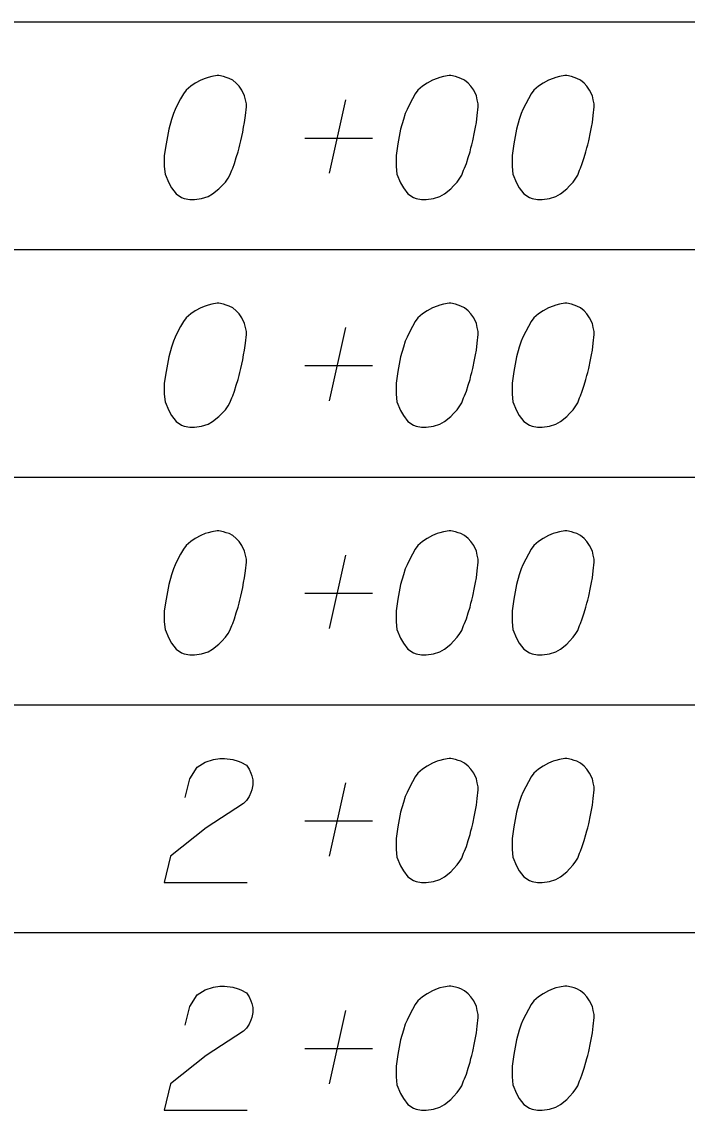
# Model space of a CAD drawing. Extents: x 2074207 to 2076812, y 516372 to 523312.
# Drawn here: x 2076345.61 to 2076371.33, y 518282.83 to 518324.9 of the extents above; entities that cross this region are included whole.
import ezdxf

# ---------------------------------------------------------------- set-up
doc = ezdxf.new("R2010")
doc.units = 0
doc.layers.add('Prop DirtTable_ Soil Test Results - Outline (Minor)', color=7, linetype='Continuous')
doc.layers.add('Prop DirtTable_ Soil Test Results - Tx (Sample Data)', color=7, linetype='Continuous')

msp = doc.modelspace()

# ---------------------------------------------------------------- linework, layer by layer
at = {"layer": 'Prop DirtTable_ Soil Test Results - Outline (Minor)'}
for p, q in [((2076260.609, 518324.899), (2076811.903, 518324.899)), ((2076260.609, 518324.899), (2076811.903, 518324.899)), ((2076260.609, 518316.099), (2076811.903, 518316.099)), ((2076260.609, 518316.099), (2076811.903, 518316.099)), ((2076260.609, 518307.299), (2076811.903, 518307.299)), ((2076260.609, 518307.299), (2076811.903, 518307.299)), ((2076260.609, 518298.499), (2076811.903, 518298.499)), ((2076260.609, 518298.499), (2076811.903, 518298.499)), ((2076260.609, 518289.699), (2076811.903, 518289.699)), ((2076260.609, 518289.699), (2076811.903, 518289.699))]:
    msp.add_line(p, q, dxfattribs=at)
at = {"layer": 'Prop DirtTable_ Soil Test Results - Tx (Sample Data)'}
for points in [[(2076353.232, 518322.825), (2076353.162, 518322.825), (2076352.95, 518322.787), (2076352.809, 518322.75), (2076352.703, 518322.712), (2076352.527, 518322.636), (2076352.315, 518322.523), (2076352.139, 518322.409), (2076351.962, 518322.258), (2076351.856, 518322.107), (2076351.751, 518321.918), (2076351.645, 518321.729), (2076351.539, 518321.502), (2076351.468, 518321.351), (2076351.398, 518321.124), (2076351.292, 518320.746), (2076351.186, 518320.18), (2076351.116, 518319.726), (2076351.116, 518319.31), (2076351.151, 518319.008), (2076351.292, 518318.668), (2076351.398, 518318.479), (2076351.574, 518318.252), (2076351.786, 518318.101), (2076351.892, 518318.063), (2076352.103, 518318.025), (2076352.28, 518318.025), (2076352.562, 518318.063), (2076352.809, 518318.139), (2076352.985, 518318.252), (2076353.232, 518318.441), (2076353.338, 518318.554), (2076353.479, 518318.705), (2076353.585, 518318.857), (2076353.655, 518318.97), (2076353.726, 518319.159), (2076353.761, 518319.235), (2076353.832, 518319.424), (2076353.902, 518319.65), (2076353.973, 518319.877), (2076354.008, 518320.028), (2076354.043, 518320.142), (2076354.079, 518320.293), (2076354.149, 518320.633), (2076354.185, 518320.822), (2076354.22, 518321.011), (2076354.255, 518321.276), (2076354.29, 518321.616), (2076354.29, 518321.729), (2076354.255, 518321.88), (2076354.22, 518322.031), (2076354.114, 518322.258), (2076354.008, 518322.409), (2076353.902, 518322.523), (2076353.761, 518322.636), (2076353.62, 518322.712), (2076353.514, 518322.75), (2076353.409, 518322.787), (2076353.232, 518322.825)], [(2076362.192, 518322.825), (2076362.122, 518322.825), (2076361.91, 518322.787), (2076361.769, 518322.75), (2076361.663, 518322.712), (2076361.487, 518322.636), (2076361.275, 518322.523), (2076361.099, 518322.409), (2076360.922, 518322.258), (2076360.816, 518322.107), (2076360.711, 518321.918), (2076360.605, 518321.729), (2076360.499, 518321.502), (2076360.428, 518321.351), (2076360.358, 518321.124), (2076360.252, 518320.746), (2076360.146, 518320.18), (2076360.076, 518319.726), (2076360.076, 518319.31), (2076360.111, 518319.008), (2076360.252, 518318.668), (2076360.358, 518318.479), (2076360.534, 518318.252), (2076360.746, 518318.101), (2076360.852, 518318.063), (2076361.063, 518318.025), (2076361.24, 518318.025), (2076361.522, 518318.063), (2076361.769, 518318.139), (2076361.945, 518318.252), (2076362.192, 518318.441), (2076362.298, 518318.554), (2076362.439, 518318.705), (2076362.545, 518318.857), (2076362.615, 518318.97), (2076362.686, 518319.159), (2076362.721, 518319.235), (2076362.792, 518319.424), (2076362.862, 518319.65), (2076362.933, 518319.877), (2076362.968, 518320.028), (2076363.003, 518320.142), (2076363.039, 518320.293), (2076363.109, 518320.633), (2076363.145, 518320.822), (2076363.18, 518321.011), (2076363.215, 518321.276), (2076363.25, 518321.616), (2076363.25, 518321.729), (2076363.215, 518321.88), (2076363.18, 518322.031), (2076363.074, 518322.258), (2076362.968, 518322.409), (2076362.862, 518322.523), (2076362.721, 518322.636), (2076362.58, 518322.712), (2076362.474, 518322.75), (2076362.369, 518322.787), (2076362.192, 518322.825)], [(2076366.672, 518322.825), (2076366.602, 518322.825), (2076366.39, 518322.787), (2076366.249, 518322.75), (2076366.143, 518322.712), (2076365.967, 518322.636), (2076365.755, 518322.523), (2076365.579, 518322.409), (2076365.402, 518322.258), (2076365.296, 518322.107), (2076365.191, 518321.918), (2076365.085, 518321.729), (2076364.979, 518321.502), (2076364.908, 518321.351), (2076364.838, 518321.124), (2076364.732, 518320.746), (2076364.626, 518320.18), (2076364.556, 518319.726), (2076364.556, 518319.31), (2076364.591, 518319.008), (2076364.732, 518318.668), (2076364.838, 518318.479), (2076365.014, 518318.252), (2076365.226, 518318.101), (2076365.332, 518318.063), (2076365.543, 518318.025), (2076365.72, 518318.025), (2076366.002, 518318.063), (2076366.249, 518318.139), (2076366.425, 518318.252), (2076366.672, 518318.441), (2076366.778, 518318.554), (2076366.919, 518318.705), (2076367.025, 518318.857), (2076367.095, 518318.97), (2076367.166, 518319.159), (2076367.201, 518319.235), (2076367.272, 518319.424), (2076367.342, 518319.65), (2076367.413, 518319.877), (2076367.448, 518320.028), (2076367.483, 518320.142), (2076367.519, 518320.293), (2076367.589, 518320.633), (2076367.625, 518320.822), (2076367.66, 518321.011), (2076367.695, 518321.276), (2076367.73, 518321.616), (2076367.73, 518321.729), (2076367.695, 518321.88), (2076367.66, 518322.031), (2076367.554, 518322.258), (2076367.448, 518322.409), (2076367.342, 518322.523), (2076367.201, 518322.636), (2076367.06, 518322.712), (2076366.954, 518322.75), (2076366.849, 518322.787), (2076366.672, 518322.825)], [(2076357.5, 518319.046), (2076358.135, 518321.88)], [(2076356.548, 518320.406), (2076359.158, 518320.406)], [(2076353.232, 518314.025), (2076353.162, 518314.025), (2076352.95, 518313.987), (2076352.809, 518313.95), (2076352.703, 518313.912), (2076352.527, 518313.836), (2076352.315, 518313.723), (2076352.139, 518313.609), (2076351.962, 518313.458), (2076351.856, 518313.307), (2076351.751, 518313.118), (2076351.645, 518312.929), (2076351.539, 518312.702), (2076351.468, 518312.551), (2076351.398, 518312.324), (2076351.292, 518311.946), (2076351.186, 518311.38), (2076351.116, 518310.926), (2076351.116, 518310.51), (2076351.151, 518310.208), (2076351.292, 518309.868), (2076351.398, 518309.679), (2076351.574, 518309.452), (2076351.786, 518309.301), (2076351.892, 518309.263), (2076352.103, 518309.225), (2076352.28, 518309.225), (2076352.562, 518309.263), (2076352.809, 518309.339), (2076352.985, 518309.452), (2076353.232, 518309.641), (2076353.338, 518309.754), (2076353.479, 518309.905), (2076353.585, 518310.057), (2076353.655, 518310.17), (2076353.726, 518310.359), (2076353.761, 518310.435), (2076353.832, 518310.624), (2076353.902, 518310.85), (2076353.973, 518311.077), (2076354.008, 518311.228), (2076354.043, 518311.342), (2076354.079, 518311.493), (2076354.149, 518311.833), (2076354.185, 518312.022), (2076354.22, 518312.211), (2076354.255, 518312.476), (2076354.29, 518312.816), (2076354.29, 518312.929), (2076354.255, 518313.08), (2076354.22, 518313.231), (2076354.114, 518313.458), (2076354.008, 518313.609), (2076353.902, 518313.723), (2076353.761, 518313.836), (2076353.62, 518313.912), (2076353.514, 518313.95), (2076353.409, 518313.987), (2076353.232, 518314.025)], [(2076362.192, 518314.025), (2076362.122, 518314.025), (2076361.91, 518313.987), (2076361.769, 518313.95), (2076361.663, 518313.912), (2076361.487, 518313.836), (2076361.275, 518313.723), (2076361.099, 518313.609), (2076360.922, 518313.458), (2076360.816, 518313.307), (2076360.711, 518313.118), (2076360.605, 518312.929), (2076360.499, 518312.702), (2076360.428, 518312.551), (2076360.358, 518312.324), (2076360.252, 518311.946), (2076360.146, 518311.38), (2076360.076, 518310.926), (2076360.076, 518310.51), (2076360.111, 518310.208), (2076360.252, 518309.868), (2076360.358, 518309.679), (2076360.534, 518309.452), (2076360.746, 518309.301), (2076360.852, 518309.263), (2076361.063, 518309.225), (2076361.24, 518309.225), (2076361.522, 518309.263), (2076361.769, 518309.339), (2076361.945, 518309.452), (2076362.192, 518309.641), (2076362.298, 518309.754), (2076362.439, 518309.905), (2076362.545, 518310.057), (2076362.615, 518310.17), (2076362.686, 518310.359), (2076362.721, 518310.435), (2076362.792, 518310.624), (2076362.862, 518310.85), (2076362.933, 518311.077), (2076362.968, 518311.228), (2076363.003, 518311.342), (2076363.039, 518311.493), (2076363.109, 518311.833), (2076363.145, 518312.022), (2076363.18, 518312.211), (2076363.215, 518312.476), (2076363.25, 518312.816), (2076363.25, 518312.929), (2076363.215, 518313.08), (2076363.18, 518313.231), (2076363.074, 518313.458), (2076362.968, 518313.609), (2076362.862, 518313.723), (2076362.721, 518313.836), (2076362.58, 518313.912), (2076362.474, 518313.95), (2076362.369, 518313.987), (2076362.192, 518314.025)], [(2076366.672, 518314.025), (2076366.602, 518314.025), (2076366.39, 518313.987), (2076366.249, 518313.95), (2076366.143, 518313.912), (2076365.967, 518313.836), (2076365.755, 518313.723), (2076365.579, 518313.609), (2076365.402, 518313.458), (2076365.296, 518313.307), (2076365.191, 518313.118), (2076365.085, 518312.929), (2076364.979, 518312.702), (2076364.908, 518312.551), (2076364.838, 518312.324), (2076364.732, 518311.946), (2076364.626, 518311.38), (2076364.556, 518310.926), (2076364.556, 518310.51), (2076364.591, 518310.208), (2076364.732, 518309.868), (2076364.838, 518309.679), (2076365.014, 518309.452), (2076365.226, 518309.301), (2076365.332, 518309.263), (2076365.543, 518309.225), (2076365.72, 518309.225), (2076366.002, 518309.263), (2076366.249, 518309.339), (2076366.425, 518309.452), (2076366.672, 518309.641), (2076366.778, 518309.754), (2076366.919, 518309.905), (2076367.025, 518310.057), (2076367.095, 518310.17), (2076367.166, 518310.359), (2076367.201, 518310.435), (2076367.272, 518310.624), (2076367.342, 518310.85), (2076367.413, 518311.077), (2076367.448, 518311.228), (2076367.483, 518311.342), (2076367.519, 518311.493), (2076367.589, 518311.833), (2076367.625, 518312.022), (2076367.66, 518312.211), (2076367.695, 518312.476), (2076367.73, 518312.816), (2076367.73, 518312.929), (2076367.695, 518313.08), (2076367.66, 518313.231), (2076367.554, 518313.458), (2076367.448, 518313.609), (2076367.342, 518313.723), (2076367.201, 518313.836), (2076367.06, 518313.912), (2076366.954, 518313.95), (2076366.849, 518313.987), (2076366.672, 518314.025)], [(2076357.5, 518310.246), (2076358.135, 518313.08)], [(2076356.548, 518311.606), (2076359.158, 518311.606)], [(2076353.232, 518305.225), (2076353.162, 518305.225), (2076352.95, 518305.187), (2076352.809, 518305.15), (2076352.703, 518305.112), (2076352.527, 518305.036), (2076352.315, 518304.923), (2076352.139, 518304.809), (2076351.962, 518304.658), (2076351.856, 518304.507), (2076351.751, 518304.318), (2076351.645, 518304.129), (2076351.539, 518303.902), (2076351.468, 518303.751), (2076351.398, 518303.524), (2076351.292, 518303.146), (2076351.186, 518302.58), (2076351.116, 518302.126), (2076351.116, 518301.71), (2076351.151, 518301.408), (2076351.292, 518301.068), (2076351.398, 518300.879), (2076351.574, 518300.652), (2076351.786, 518300.501), (2076351.892, 518300.463), (2076352.103, 518300.425), (2076352.28, 518300.425), (2076352.562, 518300.463), (2076352.809, 518300.539), (2076352.985, 518300.652), (2076353.232, 518300.841), (2076353.338, 518300.954), (2076353.479, 518301.105), (2076353.585, 518301.257), (2076353.655, 518301.37), (2076353.726, 518301.559), (2076353.761, 518301.635), (2076353.832, 518301.824), (2076353.902, 518302.05), (2076353.973, 518302.277), (2076354.008, 518302.428), (2076354.043, 518302.542), (2076354.079, 518302.693), (2076354.149, 518303.033), (2076354.185, 518303.222), (2076354.22, 518303.411), (2076354.255, 518303.676), (2076354.29, 518304.016), (2076354.29, 518304.129), (2076354.255, 518304.28), (2076354.22, 518304.431), (2076354.114, 518304.658), (2076354.008, 518304.809), (2076353.902, 518304.923), (2076353.761, 518305.036), (2076353.62, 518305.112), (2076353.514, 518305.15), (2076353.409, 518305.187), (2076353.232, 518305.225)], [(2076362.192, 518305.225), (2076362.122, 518305.225), (2076361.91, 518305.187), (2076361.769, 518305.15), (2076361.663, 518305.112), (2076361.487, 518305.036), (2076361.275, 518304.923), (2076361.099, 518304.809), (2076360.922, 518304.658), (2076360.816, 518304.507), (2076360.711, 518304.318), (2076360.605, 518304.129), (2076360.499, 518303.902), (2076360.428, 518303.751), (2076360.358, 518303.524), (2076360.252, 518303.146), (2076360.146, 518302.58), (2076360.076, 518302.126), (2076360.076, 518301.71), (2076360.111, 518301.408), (2076360.252, 518301.068), (2076360.358, 518300.879), (2076360.534, 518300.652), (2076360.746, 518300.501), (2076360.852, 518300.463), (2076361.063, 518300.425), (2076361.24, 518300.425), (2076361.522, 518300.463), (2076361.769, 518300.539), (2076361.945, 518300.652), (2076362.192, 518300.841), (2076362.298, 518300.954), (2076362.439, 518301.105), (2076362.545, 518301.257), (2076362.615, 518301.37), (2076362.686, 518301.559), (2076362.721, 518301.635), (2076362.792, 518301.824), (2076362.862, 518302.05), (2076362.933, 518302.277), (2076362.968, 518302.428), (2076363.003, 518302.542), (2076363.039, 518302.693), (2076363.109, 518303.033), (2076363.145, 518303.222), (2076363.18, 518303.411), (2076363.215, 518303.676), (2076363.25, 518304.016), (2076363.25, 518304.129), (2076363.215, 518304.28), (2076363.18, 518304.431), (2076363.074, 518304.658), (2076362.968, 518304.809), (2076362.862, 518304.923), (2076362.721, 518305.036), (2076362.58, 518305.112), (2076362.474, 518305.15), (2076362.369, 518305.187), (2076362.192, 518305.225)], [(2076366.672, 518305.225), (2076366.602, 518305.225), (2076366.39, 518305.187), (2076366.249, 518305.15), (2076366.143, 518305.112), (2076365.967, 518305.036), (2076365.755, 518304.923), (2076365.579, 518304.809), (2076365.402, 518304.658), (2076365.296, 518304.507), (2076365.191, 518304.318), (2076365.085, 518304.129), (2076364.979, 518303.902), (2076364.908, 518303.751), (2076364.838, 518303.524), (2076364.732, 518303.146), (2076364.626, 518302.58), (2076364.556, 518302.126), (2076364.556, 518301.71), (2076364.591, 518301.408), (2076364.732, 518301.068), (2076364.838, 518300.879), (2076365.014, 518300.652), (2076365.226, 518300.501), (2076365.332, 518300.463), (2076365.543, 518300.425), (2076365.72, 518300.425), (2076366.002, 518300.463), (2076366.249, 518300.539), (2076366.425, 518300.652), (2076366.672, 518300.841), (2076366.778, 518300.954), (2076366.919, 518301.105), (2076367.025, 518301.257), (2076367.095, 518301.37), (2076367.166, 518301.559), (2076367.201, 518301.635), (2076367.272, 518301.824), (2076367.342, 518302.05), (2076367.413, 518302.277), (2076367.448, 518302.428), (2076367.483, 518302.542), (2076367.519, 518302.693), (2076367.589, 518303.033), (2076367.625, 518303.222), (2076367.66, 518303.411), (2076367.695, 518303.676), (2076367.73, 518304.016), (2076367.73, 518304.129), (2076367.695, 518304.28), (2076367.66, 518304.431), (2076367.554, 518304.658), (2076367.448, 518304.809), (2076367.342, 518304.923), (2076367.201, 518305.036), (2076367.06, 518305.112), (2076366.954, 518305.15), (2076366.849, 518305.187), (2076366.672, 518305.225)], [(2076357.5, 518301.446), (2076358.135, 518304.28)], [(2076356.548, 518302.806), (2076359.158, 518302.806)], [(2076351.927, 518294.913), (2076352.103, 518295.631), (2076352.386, 518296.085), (2076352.703, 518296.274), (2076353.02, 518296.387), (2076353.267, 518296.425), (2076353.444, 518296.425), (2076353.761, 518296.387), (2076353.973, 518296.312), (2076354.079, 518296.274), (2076354.29, 518296.161), (2076354.396, 518296.009), (2076354.467, 518295.858), (2076354.502, 518295.745), (2076354.537, 518295.594), (2076354.537, 518295.405), (2076354.502, 518295.216), (2076354.467, 518295.102), (2076354.396, 518294.951), (2076354.29, 518294.8), (2076354.185, 518294.687), (2076352.738, 518293.742), (2076351.363, 518292.646), (2076351.116, 518291.625), (2076354.326, 518291.625)], [(2076362.192, 518296.425), (2076362.122, 518296.425), (2076361.91, 518296.387), (2076361.769, 518296.35), (2076361.663, 518296.312), (2076361.487, 518296.236), (2076361.275, 518296.123), (2076361.099, 518296.009), (2076360.922, 518295.858), (2076360.816, 518295.707), (2076360.711, 518295.518), (2076360.605, 518295.329), (2076360.499, 518295.102), (2076360.428, 518294.951), (2076360.358, 518294.724), (2076360.252, 518294.346), (2076360.146, 518293.78), (2076360.076, 518293.326), (2076360.076, 518292.91), (2076360.111, 518292.608), (2076360.252, 518292.268), (2076360.358, 518292.079), (2076360.534, 518291.852), (2076360.746, 518291.701), (2076360.852, 518291.663), (2076361.063, 518291.625), (2076361.24, 518291.625), (2076361.522, 518291.663), (2076361.769, 518291.739), (2076361.945, 518291.852), (2076362.192, 518292.041), (2076362.298, 518292.154), (2076362.439, 518292.305), (2076362.545, 518292.457), (2076362.615, 518292.57), (2076362.686, 518292.759), (2076362.721, 518292.835), (2076362.792, 518293.024), (2076362.862, 518293.25), (2076362.933, 518293.477), (2076362.968, 518293.628), (2076363.003, 518293.742), (2076363.039, 518293.893), (2076363.109, 518294.233), (2076363.145, 518294.422), (2076363.18, 518294.611), (2076363.215, 518294.876), (2076363.25, 518295.216), (2076363.25, 518295.329), (2076363.215, 518295.48), (2076363.18, 518295.631), (2076363.074, 518295.858), (2076362.968, 518296.009), (2076362.862, 518296.123), (2076362.721, 518296.236), (2076362.58, 518296.312), (2076362.474, 518296.35), (2076362.369, 518296.387), (2076362.192, 518296.425)], [(2076366.672, 518296.425), (2076366.602, 518296.425), (2076366.39, 518296.387), (2076366.249, 518296.35), (2076366.143, 518296.312), (2076365.967, 518296.236), (2076365.755, 518296.123), (2076365.579, 518296.009), (2076365.402, 518295.858), (2076365.296, 518295.707), (2076365.191, 518295.518), (2076365.085, 518295.329), (2076364.979, 518295.102), (2076364.908, 518294.951), (2076364.838, 518294.724), (2076364.732, 518294.346), (2076364.626, 518293.78), (2076364.556, 518293.326), (2076364.556, 518292.91), (2076364.591, 518292.608), (2076364.732, 518292.268), (2076364.838, 518292.079), (2076365.014, 518291.852), (2076365.226, 518291.701), (2076365.332, 518291.663), (2076365.543, 518291.625), (2076365.72, 518291.625), (2076366.002, 518291.663), (2076366.249, 518291.739), (2076366.425, 518291.852), (2076366.672, 518292.041), (2076366.778, 518292.154), (2076366.919, 518292.305), (2076367.025, 518292.457), (2076367.095, 518292.57), (2076367.166, 518292.759), (2076367.201, 518292.835), (2076367.272, 518293.024), (2076367.342, 518293.25), (2076367.413, 518293.477), (2076367.448, 518293.628), (2076367.483, 518293.742), (2076367.519, 518293.893), (2076367.589, 518294.233), (2076367.625, 518294.422), (2076367.66, 518294.611), (2076367.695, 518294.876), (2076367.73, 518295.216), (2076367.73, 518295.329), (2076367.695, 518295.48), (2076367.66, 518295.631), (2076367.554, 518295.858), (2076367.448, 518296.009), (2076367.342, 518296.123), (2076367.201, 518296.236), (2076367.06, 518296.312), (2076366.954, 518296.35), (2076366.849, 518296.387), (2076366.672, 518296.425)], [(2076357.5, 518292.646), (2076358.135, 518295.48)], [(2076356.548, 518294.006), (2076359.158, 518294.006)], [(2076351.927, 518286.113), (2076352.103, 518286.831), (2076352.386, 518287.285), (2076352.703, 518287.474), (2076353.02, 518287.587), (2076353.267, 518287.625), (2076353.444, 518287.625), (2076353.761, 518287.587), (2076353.973, 518287.512), (2076354.079, 518287.474), (2076354.29, 518287.361), (2076354.396, 518287.209), (2076354.467, 518287.058), (2076354.502, 518286.945), (2076354.537, 518286.794), (2076354.537, 518286.605), (2076354.502, 518286.416), (2076354.467, 518286.302), (2076354.396, 518286.151), (2076354.29, 518286), (2076354.185, 518285.887), (2076352.738, 518284.942), (2076351.363, 518283.846), (2076351.116, 518282.825), (2076354.326, 518282.825)], [(2076362.192, 518287.625), (2076362.122, 518287.625), (2076361.91, 518287.587), (2076361.769, 518287.55), (2076361.663, 518287.512), (2076361.487, 518287.436), (2076361.275, 518287.323), (2076361.099, 518287.209), (2076360.922, 518287.058), (2076360.816, 518286.907), (2076360.711, 518286.718), (2076360.605, 518286.529), (2076360.499, 518286.302), (2076360.428, 518286.151), (2076360.358, 518285.924), (2076360.252, 518285.546), (2076360.146, 518284.98), (2076360.076, 518284.526), (2076360.076, 518284.11), (2076360.111, 518283.808), (2076360.252, 518283.468), (2076360.358, 518283.279), (2076360.534, 518283.052), (2076360.746, 518282.901), (2076360.852, 518282.863), (2076361.063, 518282.825), (2076361.24, 518282.825), (2076361.522, 518282.863), (2076361.769, 518282.939), (2076361.945, 518283.052), (2076362.192, 518283.241), (2076362.298, 518283.354), (2076362.439, 518283.505), (2076362.545, 518283.657), (2076362.615, 518283.77), (2076362.686, 518283.959), (2076362.721, 518284.035), (2076362.792, 518284.224), (2076362.862, 518284.45), (2076362.933, 518284.677), (2076362.968, 518284.828), (2076363.003, 518284.942), (2076363.039, 518285.093), (2076363.109, 518285.433), (2076363.145, 518285.622), (2076363.18, 518285.811), (2076363.215, 518286.076), (2076363.25, 518286.416), (2076363.25, 518286.529), (2076363.215, 518286.68), (2076363.18, 518286.831), (2076363.074, 518287.058), (2076362.968, 518287.209), (2076362.862, 518287.323), (2076362.721, 518287.436), (2076362.58, 518287.512), (2076362.474, 518287.55), (2076362.369, 518287.587), (2076362.192, 518287.625)], [(2076366.672, 518287.625), (2076366.602, 518287.625), (2076366.39, 518287.587), (2076366.249, 518287.55), (2076366.143, 518287.512), (2076365.967, 518287.436), (2076365.755, 518287.323), (2076365.579, 518287.209), (2076365.402, 518287.058), (2076365.296, 518286.907), (2076365.191, 518286.718), (2076365.085, 518286.529), (2076364.979, 518286.302), (2076364.908, 518286.151), (2076364.838, 518285.924), (2076364.732, 518285.546), (2076364.626, 518284.98), (2076364.556, 518284.526), (2076364.556, 518284.11), (2076364.591, 518283.808), (2076364.732, 518283.468), (2076364.838, 518283.279), (2076365.014, 518283.052), (2076365.226, 518282.901), (2076365.332, 518282.863), (2076365.543, 518282.825), (2076365.72, 518282.825), (2076366.002, 518282.863), (2076366.249, 518282.939), (2076366.425, 518283.052), (2076366.672, 518283.241), (2076366.778, 518283.354), (2076366.919, 518283.505), (2076367.025, 518283.657), (2076367.095, 518283.77), (2076367.166, 518283.959), (2076367.201, 518284.035), (2076367.272, 518284.224), (2076367.342, 518284.45), (2076367.413, 518284.677), (2076367.448, 518284.828), (2076367.483, 518284.942), (2076367.519, 518285.093), (2076367.589, 518285.433), (2076367.625, 518285.622), (2076367.66, 518285.811), (2076367.695, 518286.076), (2076367.73, 518286.416), (2076367.73, 518286.529), (2076367.695, 518286.68), (2076367.66, 518286.831), (2076367.554, 518287.058), (2076367.448, 518287.209), (2076367.342, 518287.323), (2076367.201, 518287.436), (2076367.06, 518287.512), (2076366.954, 518287.55), (2076366.849, 518287.587), (2076366.672, 518287.625)], [(2076357.5, 518283.846), (2076358.135, 518286.68)], [(2076356.548, 518285.206), (2076359.158, 518285.206)]]:
    msp.add_lwpolyline(points, dxfattribs=at)

doc.saveas('drawing.dxf')
